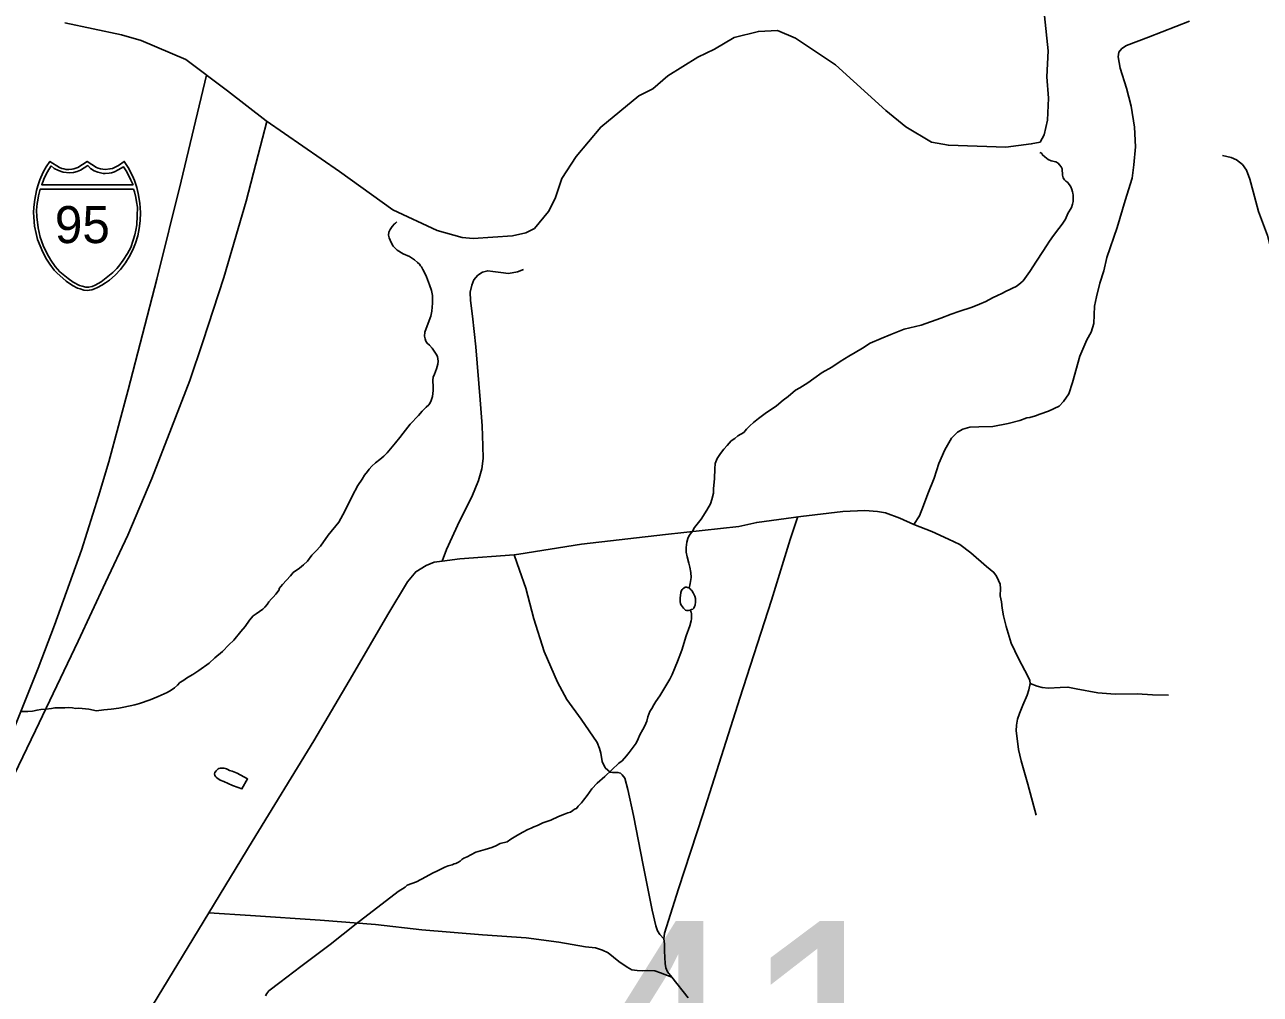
# Model space of a CAD drawing. Extents: x 2220236 to 2384410, y 720751 to 894131.
# Drawn here: x 2357198 to 2363037, y 868996 to 873582 of the extents above; entities that cross this region are included whole.
import ezdxf

# ---------------------------------------------------------------- set-up
doc = ezdxf.new("R2010")
doc.units = 0
doc.layers.add('Default', color=7, linetype='Continuous')

msp = doc.modelspace()

# ---------------------------------------------------------------- linework, layer by layer
at = {"layer": 'Default'}
msp.add_line((2358068.8, 869381.1), (2357621.4, 868648.7), dxfattribs=at)
for points in [[(2362017.5, 873624.4), (2362035.5, 873457.8), (2362029.1, 873335.3), (2362036.4, 873235.3), (2362031.6, 873131.3), (2362016.5, 873061), (2361996.9, 873026.8), (2361955, 873018.5), (2361835.2, 873003), (2361563.1, 873011.7), (2361483.1, 873026.8), (2361362.8, 873099.8), (2361268.3, 873176.4), (2361029.8, 873392.5), (2360840.8, 873518.6), (2360755.3, 873554.6)], [(2360755.3, 873554.6), (2360665.3, 873550.1), (2360550.5, 873520.9), (2360458, 873466.4), (2360378.4, 873429.3), (2360237.7, 873339.7), (2360166.3, 873278.8), (2360100.5, 873246.2), (2359920.6, 873097.6), (2359803.6, 872958), (2359736.1, 872854.4), (2359704.8, 872759.4), (2359673.4, 872699.1), (2359606.5, 872618.3), (2359566.7, 872597.9), (2359502.9, 872583.1), (2359317.1, 872570.9), (2359265.1, 872576.3), (2359146.7, 872608.9), (2358937.6, 872706.4), (2358685.3, 872888.2), (2358338.9, 873126.9), (2358157, 873268.7), (2357959.4, 873418.2), (2357748.4, 873507.8), (2357656, 873534.7), (2357387.4, 873591.5)], [(2362703.4, 873599.5), (2362509.3, 873523.9), (2362405.7, 873483.5), (2362382.8, 873469.4), (2362368.8, 873451.9), (2362365.3, 873430.8), (2362375.8, 873376.3), (2362405.7, 873281.4), (2362426.8, 873197), (2362442.6, 873096.8), (2362447, 873003.7), (2362439.9, 872919.3), (2362431.1, 872856), (2362399.5, 872750.6), (2362360.9, 872622.3), (2362312.6, 872481.6), (2362298.5, 872418.4), (2362279.2, 872360.4), (2362263.4, 872295.3), (2362254.6, 872251.4), (2362250.2, 872168.8), (2362237.9, 872128.4), (2362216.9, 872091.4), (2362185.2, 872014.1), (2362150.1, 871889.3), (2362132.5, 871836.6), (2362107.9, 871799.7), (2362086.9, 871778.6), (2362036.8, 871754), (2361994.7, 871739.9), (2361975.3, 871732.9), (2361948.4, 871724.6), (2361934.5, 871722.5), (2361901.6, 871710), (2361845.3, 871696), (2361773.3, 871681.9), (2361706.6, 871680.2), (2361664.4, 871678.4), (2361631, 871669.6), (2361606.5, 871655.5), (2361578.4, 871627.4), (2361546.7, 871571.2), (2361518.6, 871506.1), (2361495.8, 871437.6), (2361465.9, 871363.8), (2361445.7, 871307.5), (2361426.4, 871260.1), (2361400.1, 871217.9)], [(2363422.9, 873599.3), (2363424.5, 873564.4), (2363419.2, 873509.9), (2363394.6, 873357), (2363378.8, 873258.5), (2363357.7, 873184.7), (2363315.6, 873021.2), (2363226, 872748.8), (2363150.4, 872497.5), (2363125, 872420.1), (2363100.8, 872468), (2363070.9, 872584.9), (2363028.8, 872699), (2363004.4, 872792.8), (2362988.1, 872851.2), (2362971.8, 872894.7), (2362952.8, 872920.5), (2362925.6, 872942.2), (2362899.8, 872954.5), (2362859.1, 872964)], [(2358057.4, 873344), (2357936.7, 872842.5), (2357821.8, 872378.9), (2357687.5, 871854.9), (2357596, 871514), (2357547.3, 871352.3), (2357465.5, 871097.2), (2357339, 870742.6), (2357261.1, 870538.1), (2357142.3, 870240.1), (2357035.3, 870004.4), (2356918.4, 869753.1), (2356710.1, 869324.5), (2356472.6, 868823.9), (2356258.5, 868385.6), (2356117.8, 868097)], [(2356202.3, 868062.9), (2356319.8, 868299.9), (2356690.7, 869086.9), (2357045, 869825.1), (2357249.4, 870244), (2357449.9, 870666.7), (2357580.4, 870943.3), (2357685.5, 871167.3), (2357798.4, 871436.1), (2357891.9, 871675.7), (2357977.6, 871899.7), (2358039.9, 872082.8), (2358139.1, 872386.7), (2358244.3, 872747.1), (2358301.7, 872967.2), (2358341.7, 873124.9)], [(2362102.9, 872870.3), (2362102.8, 872880.2), (2362100.7, 872891.6), (2362100.3, 872900.7), (2362096.3, 872910.4), (2362089, 872920), (2362081.5, 872927.9), (2362071.4, 872934), (2362049.2, 872938.7), (2362035.2, 872944.7), (2362018.9, 872956.5), (2362008.7, 872965.9), (2362004.5, 872972.3), (2362000.7, 872975.4), (2361996.1, 872976.9)], [(2360338.6, 870916.5), (2360343.5, 870939.7), (2360347, 870967.7), (2360346.3, 870991.4), (2360341.7, 871015.8), (2360337.3, 871035.3), (2360328.5, 871065.5), (2360324, 871087.3), (2360323.4, 871109.6), (2360326.7, 871135), (2360332.2, 871151.6), (2360337.9, 871166), (2360353.4, 871186.3), (2360363.2, 871204.7), (2360376.6, 871220.7), (2360394.1, 871242.8), (2360420.9, 871285.9), (2360438.4, 871316.1), (2360445.8, 871336.1), (2360453.1, 871366.6), (2360452.6, 871386.3), (2360457.5, 871435.1), (2360460.2, 871481.2), (2360461.8, 871506.5), (2360470.9, 871530.8), (2360486.4, 871553.5), (2360501.9, 871575.4), (2360517.7, 871592.5), (2360537.1, 871614.6), (2360554.7, 871625.2), (2360568.3, 871637.2), (2360582.4, 871646), (2360596.2, 871654.1), (2360609.7, 871668.5), (2360625.1, 871684.9), (2360642.9, 871701), (2360666.4, 871720), (2360697.9, 871742.7), (2360750.9, 871780.3), (2360782.3, 871806.8), (2360805.9, 871823.6), (2360841.5, 871852.9), (2360861, 871865.2), (2360898.4, 871888.1), (2360928.1, 871909), (2360967.3, 871937.5), (2361012.6, 871962.3), (2361052.2, 871989.6), (2361093.5, 872014.9), (2361123, 872031.9), (2361156.6, 872052), (2361194, 872075.8), (2361245.6, 872098.3), (2361291.1, 872117.5), (2361354.5, 872141.5), (2361434.1, 872161.1), (2361527.3, 872193.5), (2361577, 872213), (2361612.6, 872225.9), (2361676.2, 872245.6), (2361710, 872260.1), (2361739.7, 872272.8), (2361771.2, 872289.8), (2361795, 872300.7), (2361816.6, 872311.4), (2361836.5, 872321.1), (2361854.2, 872330), (2361866.1, 872336.4), (2361883.8, 872344.4), (2361895.6, 872353), (2361905.5, 872361), (2361917.2, 872371.3), (2361925, 872381.5), (2361948.2, 872414.3), (2361979.1, 872463.1), (2362010, 872509.7), (2362027.3, 872536.7), (2362040.8, 872558.6), (2362060, 872585.6), (2362085.3, 872617.8), (2362100.9, 872638.2), (2362116.3, 872662.4), (2362127.7, 872689.2), (2362144.9, 872717.1), (2362149.5, 872732.7), (2362152.3, 872745.3), (2362153.3, 872760.8), (2362153.4, 872775.5), (2362151.3, 872785.3), (2362149.1, 872791.8), (2362146.6, 872803.2), (2362142.5, 872815.5), (2362127.9, 872835.2), (2362118.8, 872842.4), (2362111.6, 872848.7), (2362105.3, 872858.3), (2362102.9, 872870.3)], [(2358573.6, 871092.6), (2358596, 871115.9), (2358632.6, 871167.3), (2358683.2, 871230.1), (2358702.1, 871264.7), (2358727.1, 871313.3), (2358746.2, 871351.8), (2358773, 871402.8), (2358792.1, 871433.1), (2358803.8, 871451.7), (2358817.2, 871469.6), (2358825, 871479.8), (2358838.5, 871494.1), (2358856.2, 871510.6), (2358875.9, 871525.2), (2358895.6, 871541.7), (2358911, 871557.8), (2358926.7, 871576.5), (2358949.8, 871605.3), (2358971.4, 871630.2), (2358987, 871650.5), (2359019.7, 871692.9), (2359058.8, 871733.9), (2359076.3, 871754.3), (2359095.9, 871773.2), (2359107.6, 871783.5), (2359113.4, 871793.6), (2359119.2, 871805.3), (2359124.7, 871823.6), (2359128.1, 871851.6), (2359127.5, 871873.6), (2359127, 871894.2), (2359126.7, 871901.4), (2359128.4, 871915.6), (2359134.1, 871929.6), (2359143.3, 871954), (2359150.9, 871976.3), (2359152.6, 871990.5), (2359150.2, 872002.5), (2359148.1, 872012.3), (2359141.7, 872024.5), (2359133.3, 872037.9), (2359122.9, 872051.6), (2359110.5, 872065.9), (2359100.2, 872075.3), (2359094.3, 872084.9), (2359089.8, 872096.9), (2359087.4, 872109.2), (2359088.9, 872127.4), (2359100.2, 872157.4), (2359117.3, 872204), (2359122.5, 872227.9), (2359125.6, 872265.7), (2359124.8, 872301.8), (2359120.2, 872325.6), (2359111.6, 872351.5), (2359096.6, 872389.3), (2359086.1, 872412.8), (2359079.7, 872424.7), (2359073.3, 872436.9), (2359069.1, 872442.3), (2359062.9, 872450.3), (2359054.7, 872458.1), (2359040.4, 872470), (2359016.1, 872485.4), (2358985.7, 872499), (2358957.5, 872515.9), (2358938.9, 872535.4), (2358930.4, 872551.5), (2358919.6, 872573.4), (2358917.4, 872587.1), (2358919.2, 872601.3), (2358924.9, 872613), (2358934.5, 872627.2), (2358946.1, 872640.1), (2358950.2, 872643.6), (2358956.5, 872650.4)], [(2359170.7, 871045.2), (2359191.2, 871100.1), (2359252.7, 871233.7), (2359310.7, 871349.7), (2359342.3, 871427.1), (2359358.1, 871481.5), (2359365.1, 871530.8), (2359363.4, 871590.5), (2359359.9, 871685.4), (2359351.1, 871808.5), (2359330, 872058.1), (2359314.2, 872203.9), (2359305.4, 872277.8), (2359303.6, 872316.4), (2359310.7, 872349.8), (2359321.2, 872376.2), (2359338.8, 872397.3), (2359361.6, 872411.3), (2359386.2, 872418.4), (2359410.8, 872414.9), (2359447.7, 872409.6), (2359484.6, 872406.1), (2359526.7, 872413.1), (2359555.7, 872423.6)], [(2361400.1, 871217.9), (2361333.3, 871247.8), (2361266.6, 871274.1), (2361227.9, 871279.4), (2361168.2, 871284.7), (2361064.6, 871279.4), (2360865.2, 871256.6), (2360657.9, 871228.4), (2360573.6, 871209.1), (2360225.8, 871170.4), (2359829.7, 871124.7), (2359533.8, 871077.3), (2359510.7, 871075.5)], [(2360851, 871256.9), (2360816.2, 871147.4), (2360726.6, 870861.1), (2360577.4, 870396.9), (2360402, 869846.8), (2360287.6, 869495.8), (2360221.6, 869285.5), (2360217.9, 869259.4)], [(2361400.1, 871217.9), (2361484.7, 871184.7), (2361564.3, 871149), (2361616.6, 871123.3), (2361668.8, 871084.3), (2361744.2, 871019.6), (2361778.2, 870991.4), (2361789.9, 870974), (2361800.6, 870953.2), (2361807.3, 870936.6), (2361808.9, 870915.9), (2361808.1, 870881), (2361813.9, 870852), (2361817.2, 870822.1), (2361823.8, 870786.5), (2361837.1, 870736.7), (2361860.3, 870657.9), (2361895.2, 870584.8), (2361924.2, 870527.6), (2361940.8, 870498.5), (2361948.2, 870481.1), (2361949.9, 870466.2)], [(2357180.1, 870334.7), (2357198.3, 870333.2), (2357212, 870333.7), (2357234.2, 870336.3), (2357256.1, 870340.5), (2357274, 870342.8), (2357297.9, 870345.5), (2357324, 870348.2), (2357340, 870350.5), (2357353.8, 870351), (2357371.8, 870351.8), (2357387.9, 870351.5), (2357405.9, 870352.2), (2357424, 870350.6), (2357437.9, 870348.6), (2357454, 870349.2), (2357470.1, 870347.6), (2357500.1, 870344.6), (2357536.5, 870337.2), (2357572.4, 870342.6), (2357606.1, 870345), (2357642, 870349.7), (2357666.1, 870354.7), (2357717.8, 870366), (2357739.6, 870372.4), (2357791.4, 870389.3), (2357828.8, 870405), (2357870.4, 870423.8), (2357890.3, 870434.4), (2357905.9, 870446.5), (2357919.8, 870458.6), (2357931.5, 870471.6), (2357945.2, 870479.3), (2357967, 870494.3), (2357992.6, 870508.5), (2358020.1, 870527.7), (2358069.2, 870562.5), (2358096.7, 870587.3), (2358131.9, 870618.3), (2358163.1, 870649.1), (2358186.5, 870671.4), (2358219.6, 870712.1), (2358239, 870735.3), (2358260.1, 870765.7), (2358277.7, 870786.1), (2358291.7, 870796.5), (2358307.3, 870807), (2358323, 870817.5), (2358332.7, 870827.7), (2358344.4, 870839.7), (2358352.1, 870852.2), (2358364, 870866.8), (2358371.5, 870874.3), (2358385.4, 870889), (2358400.9, 870909.3), (2358400.7, 870914.9), (2358416.3, 870935.2), (2358435.8, 870955.7), (2358453.4, 870976.1), (2358466.9, 870990.8), (2358496.2, 871011.7), (2358515.9, 871027.9), (2358533.6, 871044.4), (2358554.7, 871073.2), (2358573.6, 871092.6)], [(2359170.7, 871045.2), (2359132.4, 871040.4), (2359095.5, 871024.6), (2359046.3, 870994.7), (2359007.7, 870947.2), (2358914.6, 870792.5), (2358746.8, 870506), (2358563.9, 870194.5), (2358272.6, 869718.6), (2358068.8, 869381.1)], [(2359510.7, 871075.5), (2359254.5, 871056.2), (2359170.7, 871045.2)], [(2360217.9, 869259.4), (2360199.9, 869279.3), (2360188.7, 869296.7), (2360181.2, 869320.3), (2360163.8, 869395), (2360120.9, 869607.8), (2360074.9, 869841.8), (2360048.8, 869965), (2360033.8, 870018.6), (2360021.4, 870034.7), (2360013.9, 870042.2), (2360001.5, 870045.9), (2359989.1, 870045.9), (2359976.6, 870044.7), (2359964.2, 870047.2), (2359954.2, 870055.9), (2359941.8, 870068.3), (2359926.9, 870098.2), (2359920.6, 870136.8), (2359914.4, 870159.2), (2359902.6, 870187.8), (2359828, 870297.3), (2359759.6, 870390.7), (2359715.4, 870472.8), (2359653.2, 870617.2), (2359603.5, 870771.5), (2359566.2, 870917.1), (2359535.7, 871003), (2359510.7, 871075.5)], [(2360342.1, 870813.3), (2360334.7, 870811.3), (2360327.1, 870811), (2360320.8, 870813.1), (2360316.7, 870817.2), (2360311.9, 870822.5), (2360306.4, 870828.9), (2360302.2, 870834.6), (2360297.9, 870842.6), (2360295.8, 870854.7), (2360295.1, 870864.5), (2360295.2, 870870.4), (2360298.7, 870896.8), (2360302.5, 870906.8), (2360304.3, 870910.9), (2360308.1, 870914.3), (2360313.6, 870917.8), (2360320, 870921.3), (2360324.9, 870921.5), (2360330.2, 870921.1), (2360336.9, 870918.1), (2360338.6, 870916.5)], [(2360338.6, 870916.5), (2360342.3, 870913.4), (2360346.4, 870909.3), (2360350.5, 870905.5), (2360356.8, 870895.9), (2360365, 870879.9), (2360367.4, 870868.5), (2360367.8, 870852.1), (2360366.1, 870836.3), (2360363.7, 870830.6), (2360360.1, 870822.9), (2360354.8, 870817.7), (2360348.9, 870815.9), (2360342.8, 870813.3), (2360342.1, 870813.3)], [(2360303.6, 870624.6), (2360323.8, 870691.1), (2360340.6, 870739.4), (2360348.1, 870763.3), (2360349.8, 870771.6), (2360349.7, 870781.4), (2360349.1, 870795.5), (2360347.1, 870803.6), (2360342.1, 870813.3)], [(2358336.5, 868988.8), (2358342.3, 869000.5), (2358351.9, 869013.4), (2358403.2, 869052.2), (2358503.1, 869128.5), (2358640.7, 869232.7), (2358764.4, 869329.6), (2358860.8, 869404.2), (2358927.6, 869455.5), (2358962.9, 869482.2), (2358996.2, 869503.3), (2359006, 869511.9), (2359049.7, 869528.4), (2359093, 869551.5), (2359124.8, 869568.6), (2359148.6, 869581.1), (2359168.3, 869590.1), (2359184, 869597.9), (2359199.8, 869604.5), (2359217.7, 869609.2), (2359227.7, 869612.9), (2359235.8, 869615.8), (2359245.5, 869619.5), (2359255.4, 869625.5), (2359263.3, 869634), (2359273.2, 869640.3), (2359289, 869646.6), (2359306.7, 869655.5), (2359330.5, 869667.9), (2359352.2, 869674.7), (2359374.3, 869680.6), (2359406.1, 869690.1), (2359423.8, 869698), (2359445.6, 869710.4), (2359477.5, 869717.6), (2359495, 869729.8), (2359526.7, 869749.2), (2359552.4, 869763.4), (2359575.9, 869775.8), (2359591.7, 869782), (2359603.6, 869788.4), (2359621.7, 869794.8), (2359647.1, 869807.3), (2359685, 869820.3), (2359720.7, 869837.6), (2359748.2, 869848.5), (2359764, 869854.8), (2359778, 869858.6), (2359787.8, 869865.6), (2359795.8, 869871.8), (2359805.8, 869875.5), (2359813.6, 869885.7), (2359821.1, 869894.2), (2359829, 869902.7), (2359838.7, 869914.6), (2359856.1, 869937.3), (2359877.5, 869967.7), (2359902.7, 869994.4), (2359940.1, 870027.1), (2359973.3, 870058), (2360006.5, 870088.9), (2360022.1, 870101), (2360041.8, 870123.8), (2360055.3, 870140.1), (2360068.9, 870158.7), (2360088.2, 870184.8), (2360097.6, 870204.9), (2360105.4, 870223.2), (2360118.7, 870249.4), (2360128.2, 870266.2), (2360137.8, 870287.9), (2360143.2, 870308.5), (2360152.7, 870334.5), (2360162.3, 870348.7), (2360171.8, 870364.8), (2360181.3, 870381.6), (2360198.9, 870407.6), (2360223.8, 870448), (2360246.9, 870486.7), (2360258.4, 870509.5), (2360271.5, 870543.5), (2360282.8, 870570.3), (2360303.6, 870624.6)], [(2361949.9, 870466.2), (2361943.3, 870436.3), (2361935.8, 870410.6), (2361915.9, 870363.3), (2361900.1, 870325.1), (2361890.2, 870296.9), (2361885.2, 870268.7), (2361884.4, 870242.2), (2361887.7, 870206.5), (2361895.2, 870155), (2361907.6, 870100.3), (2361939.3, 869989.9), (2361977.9, 869843.1)], [(2362603.5, 870411.8), (2362527.6, 870413.1), (2362455.5, 870416.8), (2362351, 870415.6), (2362268.9, 870423), (2362166.9, 870441.7), (2362128.4, 870449.2), (2362092.3, 870446.7), (2362036.3, 870444.2), (2362006.5, 870446.7), (2361982.8, 870454.2), (2361949.9, 870466.2)], [(2358121.7, 870065.8), (2358128.6, 870066.7), (2358139.4, 870066.5), (2358145.4, 870065.1), (2358151.7, 870062.7), (2358158.4, 870059.1), (2358165.8, 870055.1), (2358178.1, 870051.7), (2358202.1, 870041.8), (2358250.8, 870015.3), (2358224.2, 869968.2), (2358206.2, 869974.1), (2358180.2, 869984.5), (2358139.1, 870002.5), (2358121.1, 870009.9), (2358106.5, 870019.9), (2358101.4, 870024.6), (2358096.6, 870030.9), (2358095.3, 870038.4), (2358096, 870045), (2358101.9, 870053.5), (2358111.7, 870062.1), (2358115.6, 870063.9), (2358121.7, 870065.8)], [(2358068.8, 869381.1), (2358265.5, 869368.8), (2358594, 869347.8), (2358855.7, 869326.7), (2359075.3, 869302.1), (2359361.6, 869277.4), (2359567.1, 869263.4), (2359721.7, 869242.3), (2359848.2, 869221.2), (2359895.6, 869215.9), (2359929, 869205.4), (2359955.3, 869193.1), (2360006.3, 869150.9), (2360044.9, 869124.5), (2360067.7, 869112.2), (2360092.3, 869108.7), (2360116.9, 869107), (2360143.3, 869108.7), (2360176.6, 869107), (2360203, 869098.2), (2360255.7, 869077.1)], [(2360217.9, 869259.4), (2360222.3, 869234.5), (2360222.3, 869202.1), (2360223.5, 869169.8), (2360224.8, 869142.4), (2360228.5, 869121.2), (2360235.9, 869102.5), (2360255.7, 869077.1)], [(2360255.7, 869077.1), (2360333.9, 868979.3)]]:
    msp.add_lwpolyline(points, dxfattribs=at)
for points in [[(2357493, 872325.5), (2357502.5, 872326.4), (2357515.2, 872328.9), (2357527.6, 872332.9), (2357541.7, 872339.2), (2357562.5, 872350.7), (2357579.3, 872360.5), (2357598.6, 872373.5), (2357624.7, 872397.2), (2357650.8, 872424.6), (2357673.8, 872455.7), (2357692, 872484.7), (2357708.1, 872517.8), (2357721.5, 872548.8), (2357732.2, 872584.1), (2357739.3, 872618.3), (2357742.8, 872654), (2357745.2, 872693.6), (2357742.5, 872738.1), (2357734.8, 872783.7), (2357727.5, 872812), (2357716.5, 872846), (2357707.5, 872867.7), (2357686.6, 872906.1), (2357667.9, 872935.7), (2357640.7, 872916.5), (2357622.9, 872907.1), (2357612.1, 872902.2), (2357600.9, 872900), (2357580.4, 872897.6), (2357567.5, 872898.1), (2357555.6, 872900.8), (2357545.5, 872903), (2357537.2, 872907.1), (2357493, 872935.7), (2357448.7, 872907.1), (2357439.4, 872902.8), (2357429.9, 872900.8), (2357420.8, 872898.3), (2357405.6, 872897.6), (2357394.1, 872897.9), (2357382.2, 872900), (2357372.8, 872902), (2357362.3, 872907.1), (2357317.2, 872935.7), (2357299.5, 872910), (2357285, 872884.6), (2357269.6, 872848.6), (2357260.1, 872820.8), (2357253.3, 872797.9), (2357244.9, 872756), (2357240.6, 872719.4), (2357239.9, 872693.6), (2357244.6, 872629.1), (2357251.7, 872594.7), (2357258.9, 872566.9), (2357282.8, 872506.9), (2357300.7, 872473.3), (2357316.1, 872449.1), (2357337.7, 872421.9), (2357349.4, 872409), (2357394.2, 872369.8), (2357424.1, 872349.4), (2357448, 872336.5), (2357459.2, 872332.2), (2357476.8, 872327.3)], [(2357322.6, 872914.9), (2357311.6, 872898), (2357298.9, 872875.2), (2357288.7, 872851.5), (2357278.4, 872825.3), (2357709.9, 872825.2), (2357699.9, 872847.6), (2357689.1, 872870.1), (2357677.9, 872890.7), (2357664.2, 872910.6), (2357640, 872895.4), (2357622.4, 872887), (2357608.2, 872882.1), (2357596.2, 872879.5), (2357577.6, 872878), (2357569.3, 872878.5), (2357543.3, 872884.3), (2357525.8, 872891.5), (2357509.1, 872902.7), (2357495.6, 872915.4), (2357461.4, 872894.7), (2357446.2, 872888), (2357428.8, 872883.6), (2357409.7, 872881.2), (2357380.2, 872884.4), (2357357.2, 872892.3), (2357337.3, 872902.7)], [(2357712.5, 872803.9), (2357717.1, 872791.7), (2357723.5, 872764.7), (2357726.8, 872743.8), (2357730.2, 872719.8), (2357729.1, 872678.7), (2357727.1, 872636.1), (2357723.1, 872610.9), (2357717.9, 872588), (2357710.8, 872562.5), (2357699.2, 872528.7), (2357683.3, 872500), (2357663.4, 872468.2), (2357642, 872440.3), (2357632.6, 872428.8), (2357614.9, 872410.1), (2357582.7, 872384.2), (2357559.2, 872366.7), (2357531, 872350), (2357516.7, 872343.7), (2357500, 872340.2), (2357486.3, 872341.1), (2357469.7, 872345.5), (2357456.3, 872349.2), (2357426.8, 872365.1), (2357403, 872381.1), (2357363.2, 872413.7), (2357341.8, 872438.8), (2357321.7, 872468.2), (2357303.8, 872498.3), (2357284.8, 872538), (2357271.3, 872577.9), (2357261.5, 872620.9), (2357254.9, 872673.6), (2357254.2, 872705.6), (2357256.1, 872736.5), (2357259.1, 872752.6), (2357263, 872772.7), (2357270.8, 872803.7)]]:
    msp.add_lwpolyline(points, close=True, dxfattribs=at)

# ---------------------------------------------------------------- texts
for s, height, p in [('95', 175, (2357340.1, 872549.2)), ('41', 1066.27, (2359792.5, 868276.2))]:
    msp.add_text(s, height=height, dxfattribs=at).set_placement(p)

doc.saveas('drawing.dxf')
